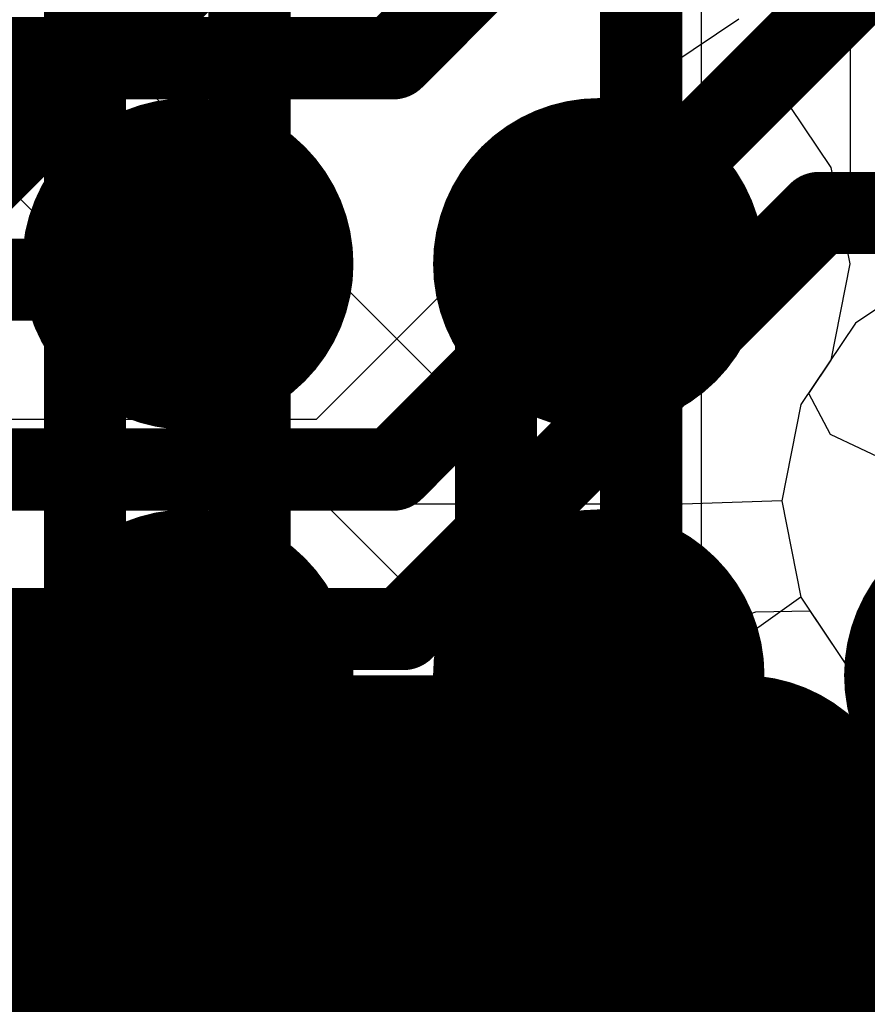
# Model space of a CAD drawing. Header units: millimetres. Extents: x -2 to 68, y -2 to 27.4.
# Tile 273 of 594: x 29.4 to 30.5, y 13.1 to 14.3. Entities that reach past the tile are written whole.
import ezdxf

# ---------------------------------------------------------------- set-up
doc = ezdxf.new("R2010")
doc.units = ezdxf.units.MM
for name, color, linetype in [('BottomLayer', 5, 'Continuous'), ('MidLayer1', 16, 'Continuous'), ('MidLayer2', 76, 'Continuous'), ('MidLayer3', 90, 'Continuous'), ('MidLayer4', 156, 'Continuous'), ('MidLayer5', 130, 'Continuous'), ('MidLayer6', 216, 'Continuous'), ('MidLayer7', 6, 'Continuous'), ('MidLayer8', 54, 'Continuous'), ('TopLayer', 1, 'Continuous'), ('TopPaste', 8, 'Continuous'), ('TopSolder', 216, 'Continuous')]:
    doc.layers.add(name, color=color, linetype=linetype)

# ---------------------------------------------------------------- blocks, each defined once
blk = doc.blocks.new('BGA486C50P27X27_1400X1400X125_227')
at = {"layer": 'TopLayer', "const_width": 0.1}
for points in [[(-2.05, 6.5, 1), (-1.95, 6.5, 1)], [(-1.55, 6.5, 1), (-1.45, 6.5, 1)], [(-2.05, 6, 1), (-1.95, 6, 1)], [(-1.55, 6, 1), (-1.45, 6, 1)]]:
    blk.add_lwpolyline(points, format="xyb", close=True, dxfattribs=at)
at = {"layer": 'TopPaste', "const_width": 0.1}
for points in [[(-2.05, 6.5, 1), (-1.95, 6.5, 1)], [(-1.55, 6.5, 1), (-1.45, 6.5, 1)], [(-2.05, 6, 1), (-1.95, 6, 1)], [(-1.55, 6, 1), (-1.45, 6, 1)]]:
    blk.add_lwpolyline(points, format="xyb", close=True, dxfattribs=at)
at = {"layer": 'TopSolder', "const_width": 0.2016}
for points in [[(-2.6008, 6.5, 1), (-2.3992, 6.5, 1)], [(-2.1008, 6.5, 1), (-1.8992, 6.5, 1)], [(-1.6008, 6.5, 1), (-1.3992, 6.5, 1)], [(-2.6008, 6, 1), (-2.3992, 6, 1)], [(-2.1008, 6, 1), (-1.8992, 6, 1)], [(-1.6008, 6, 1), (-1.3992, 6, 1)], [(-2.6008, 5.5, 1), (-2.3992, 5.5, 1)], [(-2.1008, 5.5, 1), (-1.8992, 5.5, 1)]]:
    blk.add_lwpolyline(points, format="xyb", close=True, dxfattribs=at)

msp = doc.modelspace()

# ---------------------------------------------------------------- linework, layer by layer
at = {"layer": 'BottomLayer'}
msp.add_line((30.25, 12.2605), (30.25, 19.4705), dxfattribs=at)
at = {"layer": 'MidLayer1'}
for p, q in [((30.5363, 13.9945), (30.4371, 13.9282)), ((30.4371, 13.9282), (30.3708, 13.829)), ((30.3708, 13.829), (30.3475, 13.7119)), ((30.3475, 13.7119), (30.3708, 13.5949)), ((30.3708, 13.5949), (30.4371, 13.4956)), ((30.4371, 13.4956), (30.5363, 13.4293))]:
    msp.add_line(p, q, dxfattribs=at)
at = {"layer": 'MidLayer2'}
for p, q in [((30.2952, 14.2974), (30.2125, 14.2422)), ((30.2125, 14.2422), (29.7814, 13.8111)), ((29.7814, 13.8111), (27.8245, 13.8111))]:
    msp.add_line(p, q, dxfattribs=at)
at = {"layer": 'MidLayer2', "const_width": 0.1}
for points in [[(29.887, 13.5562), (30.3928, 14.0619)], [(30.3928, 14.0619), (31.2153, 14.0619)], [(27.8245, 13.5562), (29.887, 13.5562)], [(27.8702, 13.319), (31.4513, 13.319)], [(27.9919, 13.119), (31.5341, 13.119)]]:
    msp.add_lwpolyline(points, dxfattribs=at)
at = {"layer": 'MidLayer2', "const_width": 0.05}
for points in [[(30.3678, 14.0619, 1), (30.4178, 14.0619, 1)], [(30.3678, 14.0619, 1), (30.4178, 14.0619, 1)], [(29.862, 13.5562, 1), (29.912, 13.5562, 1)], [(29.862, 13.5562, 1), (29.912, 13.5562, 1)]]:
    msp.add_lwpolyline(points, format="xyb", close=True, dxfattribs=at)
at = {"layer": 'MidLayer3'}
for p, q in [((30.2549, 13.5571), (30.316, 13.577)), ((30.316, 13.577), (30.3819, 13.5782)), ((30.3819, 13.5782), (30.4371, 13.4956)), ((30.2549, 11.6771), (30.2549, 13.5571)), ((30.4371, 13.4956), (30.5363, 13.4293))]:
    msp.add_line(p, q, dxfattribs=at)
at = {"layer": 'MidLayer3', "const_width": 0.1}
for points in [[(30, 13.9), (32.241, 16.141)], [(29.284, 14.0106), (30.1845, 14.9111)], [(30, 11.5715), (30, 13.9)]]:
    msp.add_lwpolyline(points, dxfattribs=at)
at = {"layer": 'MidLayer3', "const_width": 0.05}
msp.add_lwpolyline([(29.975, 13.9, 1), (30.025, 13.9, 1)], format="xyb", close=True, dxfattribs=at)
msp.add_lwpolyline([(29.975, 13.9, 1), (30.025, 13.9, 1)], format="xyb", close=True, dxfattribs=at)
at = {"layer": 'MidLayer4'}
for p, q in [((30.5363, 13.9945), (30.4371, 13.9282)), ((30.4371, 13.9282), (30.3708, 13.829)), ((30.3708, 13.829), (30.3475, 13.7119)), ((30.3475, 13.7119), (30.3708, 13.5949)), ((30.3708, 13.5949), (30.4371, 13.4956)), ((30.4371, 13.4956), (30.5363, 13.4293))]:
    msp.add_line(p, q, dxfattribs=at)
at = {"layer": 'MidLayer5'}
for p, q in [((30.4314, 14.0772), (30.4314, 14.5702)), ((30.4756, 14.0424), (30.4314, 14.0772))]:
    msp.add_line(p, q, dxfattribs=at)
at = {"layer": 'MidLayer5', "const_width": 0.1}
for points in [[(29.7, 12.7118), (29.7, 14.825)], [(30.1765, 12.5182), (30.1765, 14.6757)], [(29.5, 12.629), (29.5, 14.625)]]:
    msp.add_lwpolyline(points, dxfattribs=at)
at = {"layer": 'MidLayer6'}
for p, q in [((30.5363, 13.9945), (30.4371, 13.9282)), ((30.4371, 13.9282), (30.3708, 13.829)), ((30.3708, 13.829), (30.3475, 13.7119)), ((30.227, 13.7078), (26.7, 13.7078)), ((30.3475, 13.7119), (30.227, 13.7078))]:
    msp.add_line(p, q, dxfattribs=at)
for points, const_width in [([(26.7, 13.3), (30.3, 13.3)], 0.4), ([(30.3, 13.3), (30.4289, 13.3)], 0.3), ([(30.4289, 13.3), (30.467, 13.2619)], 0.3), ([(30.467, 13.2619), (30.8397, 13.2619)], 0.3)]:
    msp.add_lwpolyline(points, dxfattribs=dict(at, const_width=const_width))
for points, const_width in [([(30.2, 13.3, 1), (30.4, 13.3, 1)], 0.2), ([(30.225, 13.3, 1), (30.375, 13.3, 1)], 0.15), ([(30.3539, 13.3, 1), (30.5039, 13.3, 1)], 0.15), ([(30.3539, 13.3, 1), (30.5039, 13.3, 1)], 0.15), ([(30.392, 13.2619, 1), (30.542, 13.2619, 1)], 0.15), ([(30.392, 13.2619, 1), (30.542, 13.2619, 1)], 0.15)]:
    msp.add_lwpolyline(points, format="xyb", close=True, dxfattribs=dict(at, const_width=const_width))
at = {"layer": 'MidLayer7'}
for p, q in [((30.2674, 13.521), (29.1442, 14.6442)), ((29, 14.5), (30.75, 12.75)), ((30.5363, 13.9945), (30.4371, 13.9282)), ((30.4371, 13.9282), (30.3708, 13.829)), ((30.3708, 13.829), (30.3475, 13.7119)), ((30.3475, 13.7119), (30.3708, 13.5949)), ((30.3708, 13.5949), (30.2674, 13.521))]:
    msp.add_line(p, q, dxfattribs=at)
at = {"layer": 'MidLayer8'}
for p, q in [((30.5363, 13.9945), (30.4371, 13.9282)), ((30.4371, 13.9282), (30.3708, 13.829)), ((30.3708, 13.829), (30.3475, 13.7119)), ((30.3475, 13.7119), (30.3708, 13.5949)), ((30.3708, 13.5949), (30.4371, 13.4956)), ((30.4371, 13.4956), (30.5363, 13.4293))]:
    msp.add_line(p, q, dxfattribs=at)
at = {"layer": 'TopLayer'}
for p, q in [((30.3413, 14.2837), (30.4076, 14.3829)), ((30.3413, 14.2837), (30.4076, 14.3829)), ((30.3413, 14.2163), (30.3413, 14.2837)), ((30.3413, 14.2163), (30.3413, 14.2837)), ((30.4076, 14.1171), (30.3413, 14.2163)), ((30.4076, 14.1171), (30.3413, 14.2163)), ((30.4309, 14), (30.4076, 14.1171)), ((30.4309, 14), (30.4076, 14.1171)), ((30.4076, 13.8829), (30.4309, 14)), ((30.4076, 13.8829), (30.4309, 14)), ((30.3807, 13.8427), (30.4076, 13.8829)), ((30.3807, 13.8427), (30.4076, 13.8829)), ((30.407, 13.7928), (30.3807, 13.8427)), ((30.407, 13.7928), (30.3807, 13.8427)), ((30.525, 13.7367), (30.407, 13.7928)), ((30.525, 13.7367), (30.407, 13.7928))]:
    msp.add_line(p, q, dxfattribs=at)
at = {"layer": 'TopLayer', "const_width": 0.1}
for points in [[(29.875, 14.25), (30.125, 14.5)], [(29.2067, 14.25), (29.875, 14.25)], [(29.6059, 13.9809), (29.625, 14)], [(29.875, 13.75), (30.125, 14)], [(29.2204, 13.9809), (29.6059, 13.9809)], [(29.2724, 13.75), (29.875, 13.75)], [(29.3053, 13.5), (29.625, 13.5)], [(29.875, 13.25), (30.125, 13.5)], [(29.3381, 13.25), (29.875, 13.25)]]:
    msp.add_lwpolyline(points, dxfattribs=at)
at = {"layer": 'TopLayer', "const_width": 0.05}
for points in [[(29.85, 14.25, 1), (29.9, 14.25, 1)], [(29.85, 14.25, 1), (29.9, 14.25, 1)], [(29.6, 14, 1), (29.65, 14, 1)], [(30.1, 14, 1), (30.15, 14, 1)], [(29.5809, 13.9809, 1), (29.6309, 13.9809, 1)], [(29.5809, 13.9809, 1), (29.6309, 13.9809, 1)], [(29.85, 13.75, 1), (29.9, 13.75, 1)], [(29.85, 13.75, 1), (29.9, 13.75, 1)], [(29.6, 13.5, 1), (29.65, 13.5, 1)], [(30.1, 13.5, 1), (30.15, 13.5, 1)], [(29.85, 13.25, 1), (29.9, 13.25, 1)], [(29.85, 13.25, 1), (29.9, 13.25, 1)]]:
    msp.add_lwpolyline(points, format="xyb", close=True, dxfattribs=at)

# ---------------------------------------------------------------- block references
at = {"rotation": 90}
msp.add_blockref('BGA486C50P27X27_1400X1400X125_227', (36.125, 15.5), dxfattribs=at)

doc.saveas('drawing.dxf')
